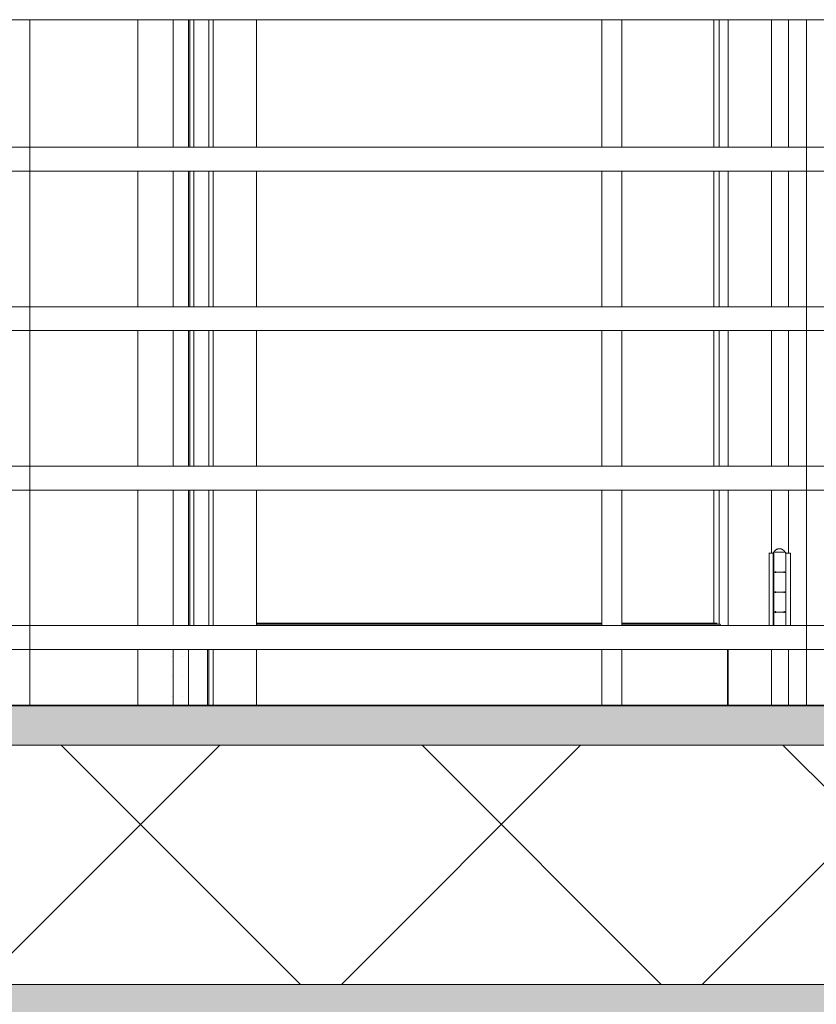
# Model space of a CAD drawing. Header units: inches. Extents: x 424 to 2043, y -237 to 445.
# Tile 696 of 965: x 851.549 to 852.548, y 228.322 to 229.557. Entities that reach past the tile are written whole.
import ezdxf

# ---------------------------------------------------------------- set-up
doc = ezdxf.new("R2010")
doc.units = ezdxf.units.IN
doc.header["$MEASUREMENT"] = 0
for name, color, linetype, lineweight in [('A-DOOR', 31, 'Continuous', 9), ('A-FLOR', 192, 'Continuous', 9), ('A-FLOR-HRAL', 11, 'Continuous', 9), ('A-FLOR-MCUT', 51, 'Continuous', 9), ('A-FLOR-PATT', 8, 'Continuous', 35), ('A-WALL', 113, 'Continuous', 9)]:
    doc.layers.add(name, color=color, linetype=linetype, lineweight=lineweight)

# ---------------------------------------------------------------- blocks, each defined once
blk = doc.blocks.new('Railing - 25mm-V29-Section 1')
at = {"layer": 'A-FLOR-HRAL'}
for p, q in [((-128.1902, 14.46), (-128.1902, 13.6)), ((-128.1782, 14.46), (-128.1902, 14.46)), ((-128.1652, 14.46), (-128.1782, 14.46)), ((-128.1652, 13.6), (-128.1652, 14.46))]:
    blk.add_line(p, q, dxfattribs=at)
blk = doc.blocks.new('Railing - 25mm-V52-Section 1')
at = {"layer": 'A-FLOR-HRAL'}
for p, q in [((-124.6078, 14.46), (-124.6078, 14.3)), ((-124.5959, 14.46), (-124.6078, 14.46)), ((-124.5828, 14.46), (-124.5959, 14.46)), ((-124.5828, 14.3), (-124.5828, 14.46)), ((-124.6078, 14.27), (-124.6078, 14.1)), ((-124.5828, 14.1), (-124.5828, 14.27)), ((-124.6078, 14.07), (-124.6078, 13.9)), ((-124.5828, 13.9), (-124.5828, 14.07)), ((-124.6078, 13.87), (-124.6078, 13.7)), ((-124.5828, 13.7), (-124.5828, 13.87)), ((-124.6078, 13.67), (-124.6078, 13.6)), ((-124.5828, 13.6), (-124.5828, 13.67))]:
    blk.add_line(p, q, dxfattribs=at)
blk = doc.blocks.new('Railing - Railing-202422-Section 1')
at = {"layer": 'A-FLOR-HRAL'}
for p, q in [((-128.1777, 14.46), (-119.6678, 14.46)), ((-125.3252, 14.46), (-124.3511, 14.46)), ((-119.6678, 14.3), (-128.1777, 14.3)), ((-124.3511, 14.3), (-125.3252, 14.3)), ((-128.1777, 14.27), (-119.6678, 14.27)), ((-125.3252, 14.27), (-124.3511, 14.27)), ((-119.6678, 14.1), (-128.1777, 14.1)), ((-124.3511, 14.1), (-125.3252, 14.1)), ((-128.1777, 14.07), (-119.6678, 14.07)), ((-125.3252, 14.07), (-124.3511, 14.07)), ((-119.6678, 13.9), (-128.1777, 13.9)), ((-124.3511, 13.9), (-125.3252, 13.9)), ((-128.1777, 13.87), (-119.6678, 13.87)), ((-125.3252, 13.87), (-124.3511, 13.87)), ((-119.6678, 13.7), (-128.1777, 13.7)), ((-124.3511, 13.7), (-125.3254, 13.7)), ((-128.1777, 13.67), (-119.6678, 13.67)), ((-125.3253, 13.67), (-124.3511, 13.67))]:
    blk.add_line(p, q, dxfattribs=at)
for name, p in [('Railing - 25mm-V29-Section 1', (2.84, 0)), ('Railing - 25mm-V52-Section 1', (0, 0)), ('Railing - 25mm-V29-Section 1', (3.8391, 0))]:
    blk.add_blockref(name, p)
blk = doc.blocks.new('5-panel_Bi-fold_external_door_10806 - Type 1-V71-Section 1')
at = {"layer": 'A-DOOR'}
for p, q in [((-125.1894, 14.46), (-125.1894, 14.3)), ((-125.1454, 14.46), (-125.1454, 14.3)), ((-125.1451, 14.46), (-125.1451, 14.3)), ((-125.1261, 14.3), (-125.1261, 14.46)), ((-125.1244, 14.46), (-125.1244, 14.3)), ((-125.1194, 14.3), (-125.1194, 14.46)), ((-125.1006, 14.3), (-125.1006, 14.46)), ((-125.095, 14.3), (-125.095, 14.46)), ((-125.0408, 14.3), (-125.0408, 14.46)), ((-124.4673, 14.46), (-124.4673, 14.3)), ((-124.4607, 14.46), (-124.4607, 14.3)), ((-124.4493, 14.46), (-124.4493, 14.3)), ((-124.3951, 14.46), (-124.3951, 14.3)), ((-124.3737, 14.46), (-124.3737, 14.3)), ((-125.1894, 14.27), (-125.1894, 14.1)), ((-125.1454, 14.27), (-125.1454, 14.1)), ((-125.1451, 14.27), (-125.1451, 14.1)), ((-125.1261, 14.1), (-125.1261, 14.27)), ((-125.1244, 14.27), (-125.1244, 14.1)), ((-125.1194, 14.1), (-125.1194, 14.27)), ((-125.1006, 14.1), (-125.1006, 14.27)), ((-125.095, 14.1), (-125.095, 14.27)), ((-125.0408, 14.1), (-125.0408, 14.27)), ((-124.4673, 14.27), (-124.4673, 14.1)), ((-124.4607, 14.27), (-124.4607, 14.1)), ((-124.4493, 14.27), (-124.4493, 14.1)), ((-124.3951, 14.27), (-124.3951, 14.1)), ((-124.3737, 14.27), (-124.3737, 14.1)), ((-125.1894, 14.07), (-125.1894, 13.9)), ((-125.1454, 14.07), (-125.1454, 13.9)), ((-125.1451, 14.07), (-125.1451, 13.9)), ((-125.1261, 13.9), (-125.1261, 14.07)), ((-125.1244, 14.07), (-125.1244, 13.9)), ((-125.1194, 13.9), (-125.1194, 14.07)), ((-125.1006, 13.9), (-125.1006, 14.07)), ((-125.095, 13.9), (-125.095, 14.07)), ((-125.0408, 13.9), (-125.0408, 14.07)), ((-124.4673, 14.07), (-124.4673, 13.9)), ((-124.4607, 14.07), (-124.4607, 13.9)), ((-124.4493, 14.07), (-124.4493, 13.9)), ((-124.3951, 14.07), (-124.3951, 13.9)), ((-124.3737, 14.07), (-124.3737, 13.9)), ((-125.1894, 13.87), (-125.1894, 13.7)), ((-125.1454, 13.87), (-125.1454, 13.7)), ((-125.1451, 13.87), (-125.1451, 13.7)), ((-125.1261, 13.7), (-125.1261, 13.87)), ((-125.1244, 13.87), (-125.1244, 13.7)), ((-125.1194, 13.7), (-125.1194, 13.87)), ((-125.1006, 13.7), (-125.1006, 13.87)), ((-125.095, 13.7), (-125.095, 13.87)), ((-125.0408, 13.7), (-125.0408, 13.87)), ((-124.4673, 13.87), (-124.4673, 13.7031)), ((-124.4607, 13.87), (-124.4607, 13.7018)), ((-124.4493, 13.87), (-124.4493, 13.7)), ((-124.3951, 13.87), (-124.3951, 13.791)), ((-124.3737, 13.87), (-124.3737, 13.791)), ((-124.3984, 13.791), (-124.3937, 13.791)), ((-124.3979, 13.7), (-124.3979, 13.791)), ((-124.3937, 13.791), (-124.392, 13.791)), ((-124.393, 13.791), (-124.393, 13.768)), ((-124.392, 13.7), (-124.392, 13.791)), ((-124.385, 13.792), (-124.391, 13.792)), ((-124.3789, 13.792), (-124.385, 13.792)), ((-124.3779, 13.791), (-124.3772, 13.791)), ((-124.377, 13.768), (-124.377, 13.791)), ((-124.377, 13.791), (-124.3752, 13.791)), ((-124.377, 13.791), (-124.377, 13.7)), ((-124.3752, 13.791), (-124.3709, 13.791)), ((-124.3709, 13.791), (-124.3709, 13.7)), ((-124.393, 13.766), (-124.393, 13.743)), ((-124.391, 13.767), (-124.385, 13.767)), ((-124.3849, 13.767), (-124.3899, 13.767)), ((-124.3898, 13.766), (-124.3898, 13.768)), ((-124.385, 13.767), (-124.3849, 13.767)), ((-124.3791, 13.768), (-124.3791, 13.766)), ((-124.377, 13.743), (-124.377, 13.766)), ((-124.393, 13.741), (-124.393, 13.718)), ((-124.391, 13.742), (-124.385, 13.742)), ((-124.3849, 13.742), (-124.3899, 13.742)), ((-124.3898, 13.741), (-124.3898, 13.743)), ((-124.385, 13.742), (-124.3849, 13.742)), ((-124.3791, 13.743), (-124.3791, 13.741)), ((-124.377, 13.718), (-124.377, 13.741)), ((-124.393, 13.716), (-124.393, 13.7)), ((-124.391, 13.717), (-124.385, 13.717)), ((-124.3849, 13.717), (-124.3899, 13.717)), ((-124.3898, 13.716), (-124.3898, 13.718)), ((-124.385, 13.717), (-124.3849, 13.717)), ((-124.3791, 13.718), (-124.3791, 13.716)), ((-124.377, 13.7), (-124.377, 13.716)), ((-124.6078, 13.7031), (-125.0408, 13.7031)), ((-124.6078, 13.7018), (-125.0408, 13.7018)), ((-124.4598, 13.7018), (-124.583, 13.7018)), ((-124.4631, 13.7031), (-124.5828, 13.7031)), ((-124.4598, 13.7018), (-124.4585, 13.7)), ((-125.1894, 13.67), (-125.1894, 13.6)), ((-125.1479, 13.661), (-125.1479, 13.661)), ((-125.1479, 13.661), (-125.1479, 13.661)), ((-125.1454, 13.67), (-125.1454, 13.6)), ((-125.1451, 13.67), (-125.1451, 13.6)), ((-125.1339, 13.661), (-125.1339, 13.661)), ((-125.1339, 13.661), (-125.1339, 13.661)), ((-125.1339, 13.661), (-125.1339, 13.661)), ((-125.1339, 13.661), (-125.1339, 13.661)), ((-125.1261, 13.6), (-125.1261, 13.67)), ((-125.1022, 13.6), (-125.1022, 13.67)), ((-125.1006, 13.6), (-125.1006, 13.67)), ((-125.095, 13.6), (-125.095, 13.67)), ((-125.0408, 13.6), (-125.0408, 13.67)), ((-124.45, 13.67), (-124.45, 13.6)), ((-124.4493, 13.67), (-124.4493, 13.6)), ((-124.3951, 13.67), (-124.3951, 13.6)), ((-124.3737, 13.67), (-124.3737, 13.6)), ((-125.1479, 13.636), (-125.1479, 13.636)), ((-125.1479, 13.636), (-125.1479, 13.636)), ((-125.1339, 13.636), (-125.1339, 13.636)), ((-125.1339, 13.636), (-125.1339, 13.636)), ((-125.1339, 13.636), (-125.1339, 13.636)), ((-125.1339, 13.636), (-125.1339, 13.636)), ((-125.1479, 13.611), (-125.1479, 13.611)), ((-125.1479, 13.611), (-125.1479, 13.611)), ((-125.1339, 13.611), (-125.1339, 13.611)), ((-125.1339, 13.611), (-125.1339, 13.611)), ((-125.1339, 13.611), (-125.1339, 13.611)), ((-125.1339, 13.611), (-125.1339, 13.611))]:
    blk.add_line(p, q, dxfattribs=at)
at = {"layer": 'A-DOOR', "flags": 128}
for points in [[(-124.392, 13.792), (-124.3918, 13.7922), (-124.3917, 13.7925), (-124.3915, 13.7928), (-124.3914, 13.793), (-124.3912, 13.7933), (-124.391, 13.7935), (-124.3908, 13.7938), (-124.3906, 13.794), (-124.3904, 13.7942), (-124.3902, 13.7944), (-124.3899, 13.7946), (-124.3897, 13.7948), (-124.3894, 13.795), (-124.3892, 13.7952), (-124.3889, 13.7954), (-124.3887, 13.7955), (-124.3884, 13.7957), (-124.3881, 13.7958), (-124.3878, 13.7959), (-124.3875, 13.796), (-124.3872, 13.7961), (-124.387, 13.7962), (-124.3867, 13.7963), (-124.3864, 13.7963), (-124.386, 13.7964), (-124.3857, 13.7964), (-124.3854, 13.7964), (-124.3851, 13.7965), (-124.385, 13.7965)], [(-124.385, 13.7965), (-124.3846, 13.7965), (-124.3843, 13.7964), (-124.384, 13.7964), (-124.3837, 13.7964), (-124.3834, 13.7963), (-124.3831, 13.7962), (-124.3828, 13.7962), (-124.3825, 13.7961), (-124.3822, 13.796), (-124.382, 13.7959), (-124.3817, 13.7957), (-124.3814, 13.7956), (-124.3811, 13.7954), (-124.3809, 13.7953), (-124.3806, 13.7951), (-124.3804, 13.7949), (-124.3801, 13.7947), (-124.3799, 13.7946), (-124.3797, 13.7943), (-124.3794, 13.7941), (-124.3792, 13.7939), (-124.379, 13.7937), (-124.3788, 13.7934), (-124.3787, 13.7932), (-124.3785, 13.7929), (-124.3783, 13.7927), (-124.3782, 13.7924), (-124.378, 13.7921), (-124.378, 13.792)], [(-124.393, 13.791), (-124.393, 13.791), (-124.393, 13.791), (-124.3929, 13.7911), (-124.3929, 13.7911), (-124.3929, 13.7912), (-124.3929, 13.7912), (-124.3929, 13.7912), (-124.3929, 13.7913), (-124.3929, 13.7913), (-124.3929, 13.7914), (-124.3929, 13.7914), (-124.3928, 13.7914), (-124.3928, 13.7915), (-124.3928, 13.7915), (-124.3928, 13.7915), (-124.3928, 13.7916), (-124.3927, 13.7916), (-124.3927, 13.7916), (-124.3927, 13.7916), (-124.3927, 13.7917), (-124.3926, 13.7917), (-124.3926, 13.7917), (-124.3926, 13.7918), (-124.3925, 13.7918), (-124.3925, 13.7918), (-124.3925, 13.7918), (-124.3924, 13.7918), (-124.3924, 13.7919), (-124.3924, 13.7919), (-124.3923, 13.7919), (-124.3923, 13.7919), (-124.3922, 13.7919), (-124.3922, 13.7919), (-124.3922, 13.7919), (-124.3921, 13.7919), (-124.3921, 13.792), (-124.392, 13.792), (-124.392, 13.792), (-124.392, 13.792), (-124.392, 13.792)], [(-124.385, 13.792), (-124.3853, 13.792), (-124.3856, 13.792), (-124.3859, 13.792), (-124.3861, 13.792), (-124.3864, 13.792), (-124.3867, 13.792), (-124.3869, 13.792), (-124.3872, 13.792), (-124.3875, 13.792), (-124.3877, 13.792), (-124.388, 13.792), (-124.3882, 13.792), (-124.3885, 13.792), (-124.3887, 13.792), (-124.389, 13.792), (-124.3892, 13.792), (-124.3894, 13.792), (-124.3896, 13.792), (-124.3898, 13.792), (-124.39, 13.792), (-124.3902, 13.792), (-124.3904, 13.792), (-124.3906, 13.792), (-124.3907, 13.792), (-124.3909, 13.792), (-124.391, 13.792), (-124.3912, 13.792), (-124.3913, 13.792), (-124.3914, 13.792), (-124.3915, 13.792), (-124.3916, 13.792), (-124.3917, 13.792), (-124.3918, 13.792), (-124.3918, 13.792), (-124.3919, 13.792), (-124.3919, 13.792), (-124.3919, 13.792), (-124.3919, 13.792), (-124.392, 13.792)], [(-124.392, 13.792), (-124.3919, 13.792), (-124.3919, 13.792), (-124.3919, 13.792), (-124.3919, 13.792), (-124.3918, 13.792), (-124.3918, 13.792), (-124.3917, 13.792), (-124.3916, 13.792), (-124.3915, 13.792), (-124.3914, 13.792), (-124.3913, 13.792), (-124.3912, 13.792), (-124.391, 13.792), (-124.3909, 13.792), (-124.3907, 13.792), (-124.3906, 13.792), (-124.3904, 13.792)], [(-124.378, 13.792), (-124.378, 13.792), (-124.378, 13.792), (-124.378, 13.792), (-124.378, 13.792), (-124.3781, 13.792), (-124.3782, 13.792), (-124.3782, 13.792), (-124.3783, 13.792), (-124.3784, 13.792), (-124.3785, 13.792), (-124.3786, 13.792), (-124.3787, 13.792), (-124.3789, 13.792), (-124.379, 13.792), (-124.3792, 13.792), (-124.3793, 13.792), (-124.3795, 13.792), (-124.3797, 13.792), (-124.3799, 13.792), (-124.3801, 13.792), (-124.3803, 13.792), (-124.3805, 13.792), (-124.3807, 13.792), (-124.3809, 13.792), (-124.3812, 13.792), (-124.3814, 13.792), (-124.3817, 13.792), (-124.3819, 13.792), (-124.3822, 13.792), (-124.3824, 13.792), (-124.3827, 13.792), (-124.3829, 13.792), (-124.3832, 13.792), (-124.3835, 13.792), (-124.3838, 13.792), (-124.384, 13.792), (-124.3843, 13.792), (-124.3846, 13.792), (-124.3849, 13.792), (-124.385, 13.792)], [(-124.3795, 13.792), (-124.3793, 13.792), (-124.3792, 13.792), (-124.379, 13.792), (-124.3789, 13.792), (-124.3788, 13.792), (-124.3786, 13.792), (-124.3785, 13.792), (-124.3784, 13.792), (-124.3783, 13.792), (-124.3782, 13.792), (-124.3782, 13.792), (-124.3781, 13.792), (-124.378, 13.792), (-124.378, 13.792), (-124.378, 13.792), (-124.378, 13.792), (-124.378, 13.792)], [(-124.378, 13.792), (-124.3779, 13.792), (-124.3779, 13.792), (-124.3778, 13.792), (-124.3778, 13.7919), (-124.3778, 13.7919), (-124.3777, 13.7919), (-124.3777, 13.7919), (-124.3776, 13.7919), (-124.3776, 13.7919), (-124.3776, 13.7919), (-124.3775, 13.7919), (-124.3775, 13.7918), (-124.3775, 13.7918), (-124.3774, 13.7918), (-124.3774, 13.7918), (-124.3774, 13.7918), (-124.3773, 13.7917), (-124.3773, 13.7917), (-124.3773, 13.7917), (-124.3772, 13.7917), (-124.3772, 13.7916), (-124.3772, 13.7916), (-124.3772, 13.7916), (-124.3771, 13.7915), (-124.3771, 13.7915), (-124.3771, 13.7915), (-124.3771, 13.7914), (-124.3771, 13.7914), (-124.377, 13.7914), (-124.377, 13.7913), (-124.377, 13.7913), (-124.377, 13.7912), (-124.377, 13.7912), (-124.377, 13.7912), (-124.377, 13.7911), (-124.377, 13.7911), (-124.377, 13.7911), (-124.377, 13.791), (-124.377, 13.791), (-124.377, 13.791)], [(-124.392, 13.767), (-124.392, 13.767), (-124.392, 13.767), (-124.3921, 13.767), (-124.3921, 13.767), (-124.3922, 13.767), (-124.3922, 13.767), (-124.3922, 13.767), (-124.3923, 13.767), (-124.3923, 13.767), (-124.3923, 13.767), (-124.3924, 13.7671), (-124.3924, 13.7671), (-124.3925, 13.7671), (-124.3925, 13.7671), (-124.3925, 13.7671), (-124.3926, 13.7672), (-124.3926, 13.7672), (-124.3926, 13.7672), (-124.3926, 13.7672), (-124.3927, 13.7673), (-124.3927, 13.7673), (-124.3927, 13.7673), (-124.3928, 13.7674), (-124.3928, 13.7674), (-124.3928, 13.7674), (-124.3928, 13.7675), (-124.3928, 13.7675), (-124.3929, 13.7675), (-124.3929, 13.7676), (-124.3929, 13.7676), (-124.3929, 13.7676), (-124.3929, 13.7677), (-124.3929, 13.7677), (-124.3929, 13.7678), (-124.3929, 13.7678), (-124.3929, 13.7678), (-124.393, 13.7679), (-124.393, 13.7679), (-124.393, 13.768), (-124.393, 13.768)], [(-124.393, 13.766), (-124.393, 13.766), (-124.393, 13.766), (-124.3929, 13.7661), (-124.3929, 13.7661), (-124.3929, 13.7662), (-124.3929, 13.7662), (-124.3929, 13.7662), (-124.3929, 13.7663), (-124.3929, 13.7663), (-124.3929, 13.7664), (-124.3929, 13.7664), (-124.3928, 13.7664), (-124.3928, 13.7665), (-124.3928, 13.7665), (-124.3928, 13.7665), (-124.3928, 13.7666), (-124.3927, 13.7666), (-124.3927, 13.7666), (-124.3927, 13.7666), (-124.3927, 13.7667), (-124.3926, 13.7667), (-124.3926, 13.7667), (-124.3926, 13.7668), (-124.3925, 13.7668), (-124.3925, 13.7668), (-124.3925, 13.7668), (-124.3924, 13.7668), (-124.3924, 13.7669), (-124.3924, 13.7669), (-124.3923, 13.7669), (-124.3923, 13.7669), (-124.3922, 13.7669), (-124.3922, 13.7669), (-124.3922, 13.7669), (-124.3921, 13.7669), (-124.3921, 13.767), (-124.392, 13.767), (-124.392, 13.767), (-124.392, 13.767), (-124.392, 13.767)], [(-124.3849, 13.767), (-124.3852, 13.767), (-124.3855, 13.767), (-124.3857, 13.767), (-124.386, 13.767), (-124.3863, 13.767), (-124.3866, 13.767), (-124.3868, 13.767), (-124.3871, 13.767), (-124.3874, 13.767), (-124.3876, 13.767), (-124.3879, 13.767), (-124.3881, 13.767), (-124.3884, 13.767), (-124.3886, 13.767), (-124.3889, 13.767), (-124.3891, 13.767), (-124.3893, 13.767), (-124.3895, 13.767), (-124.3897, 13.767), (-124.3899, 13.767), (-124.3901, 13.767), (-124.3903, 13.767), (-124.3905, 13.767), (-124.3907, 13.767), (-124.3908, 13.767), (-124.391, 13.767), (-124.3911, 13.767), (-124.3912, 13.767), (-124.3913, 13.767), (-124.3915, 13.767), (-124.3916, 13.767), (-124.3916, 13.767), (-124.3917, 13.767), (-124.3918, 13.767), (-124.3918, 13.767), (-124.3919, 13.767), (-124.3919, 13.767), (-124.3919, 13.767), (-124.392, 13.767)], [(-124.392, 13.767), (-124.3919, 13.767), (-124.3919, 13.767), (-124.3919, 13.767), (-124.3919, 13.767), (-124.3918, 13.767), (-124.3918, 13.767), (-124.3917, 13.767), (-124.3916, 13.767), (-124.3915, 13.767), (-124.3914, 13.767), (-124.3913, 13.767), (-124.3912, 13.767), (-124.391, 13.767), (-124.3909, 13.767), (-124.3907, 13.767), (-124.3906, 13.767), (-124.3904, 13.767), (-124.3902, 13.767), (-124.39, 13.767), (-124.3898, 13.767), (-124.3896, 13.767), (-124.3894, 13.767), (-124.3892, 13.767), (-124.389, 13.767), (-124.3887, 13.767), (-124.3885, 13.767), (-124.3883, 13.767), (-124.388, 13.767), (-124.3877, 13.767), (-124.3875, 13.767), (-124.3872, 13.767), (-124.387, 13.767), (-124.3867, 13.767), (-124.3864, 13.767), (-124.3861, 13.767), (-124.3859, 13.767), (-124.3856, 13.767), (-124.3853, 13.767), (-124.385, 13.767), (-124.385, 13.767)], [(-124.385, 13.767), (-124.3853, 13.767), (-124.3856, 13.767), (-124.3859, 13.767), (-124.3861, 13.767), (-124.3864, 13.767), (-124.3867, 13.767), (-124.3869, 13.767), (-124.3872, 13.767), (-124.3875, 13.767), (-124.3877, 13.767), (-124.388, 13.767), (-124.3882, 13.767), (-124.3885, 13.767), (-124.3887, 13.767), (-124.389, 13.767), (-124.3892, 13.767), (-124.3894, 13.767), (-124.3896, 13.767), (-124.3898, 13.767), (-124.39, 13.767), (-124.3902, 13.767), (-124.3904, 13.767), (-124.3906, 13.767), (-124.3907, 13.767), (-124.3909, 13.767), (-124.391, 13.767), (-124.3912, 13.767), (-124.3913, 13.767), (-124.3914, 13.767), (-124.3915, 13.767), (-124.3916, 13.767), (-124.3917, 13.767), (-124.3918, 13.767), (-124.3918, 13.767), (-124.3919, 13.767), (-124.3919, 13.767), (-124.3919, 13.767), (-124.3919, 13.767), (-124.392, 13.767)], [(-124.392, 13.767), (-124.3919, 13.767), (-124.3919, 13.767), (-124.3919, 13.767), (-124.3919, 13.767), (-124.3918, 13.767), (-124.3918, 13.767), (-124.3917, 13.767), (-124.3916, 13.767), (-124.3915, 13.767), (-124.3914, 13.767), (-124.3913, 13.767), (-124.3912, 13.767), (-124.391, 13.767), (-124.3909, 13.767), (-124.3907, 13.767), (-124.3906, 13.767), (-124.3904, 13.767), (-124.3902, 13.767), (-124.39, 13.767), (-124.3898, 13.767), (-124.3896, 13.767), (-124.3894, 13.767), (-124.3892, 13.767), (-124.389, 13.767), (-124.3887, 13.767), (-124.3885, 13.767), (-124.3883, 13.767), (-124.388, 13.767), (-124.3877, 13.767), (-124.3875, 13.767), (-124.3872, 13.767), (-124.387, 13.767), (-124.3867, 13.767), (-124.3864, 13.767), (-124.3861, 13.767), (-124.3859, 13.767), (-124.3856, 13.767), (-124.3853, 13.767), (-124.385, 13.767), (-124.3849, 13.767)], [(-124.385, 13.767), (-124.3847, 13.767), (-124.3845, 13.767), (-124.3842, 13.767), (-124.3839, 13.767), (-124.3836, 13.767), (-124.3834, 13.767), (-124.3831, 13.767), (-124.3828, 13.767), (-124.3825, 13.767), (-124.3823, 13.767), (-124.382, 13.767), (-124.3818, 13.767), (-124.3815, 13.767), (-124.3813, 13.767), (-124.3811, 13.767), (-124.3808, 13.767), (-124.3806, 13.767), (-124.3804, 13.767), (-124.3802, 13.767), (-124.38, 13.767), (-124.3798, 13.767), (-124.3796, 13.767), (-124.3794, 13.767), (-124.3793, 13.767), (-124.3791, 13.767), (-124.3789, 13.767), (-124.3788, 13.767), (-124.3787, 13.767), (-124.3786, 13.767), (-124.3785, 13.767), (-124.3784, 13.767), (-124.3783, 13.767), (-124.3782, 13.767), (-124.3781, 13.767), (-124.3781, 13.767), (-124.378, 13.767), (-124.378, 13.767), (-124.378, 13.767), (-124.378, 13.767)], [(-124.378, 13.767), (-124.378, 13.767), (-124.378, 13.767), (-124.378, 13.767), (-124.378, 13.767), (-124.3781, 13.767), (-124.3782, 13.767), (-124.3782, 13.767), (-124.3783, 13.767), (-124.3784, 13.767), (-124.3785, 13.767), (-124.3786, 13.767), (-124.3787, 13.767), (-124.3789, 13.767), (-124.379, 13.767), (-124.3792, 13.767), (-124.3793, 13.767), (-124.3795, 13.767), (-124.3797, 13.767), (-124.3799, 13.767), (-124.3801, 13.767), (-124.3803, 13.767), (-124.3805, 13.767), (-124.3807, 13.767), (-124.3809, 13.767), (-124.3812, 13.767), (-124.3814, 13.767), (-124.3817, 13.767), (-124.3819, 13.767), (-124.3822, 13.767), (-124.3824, 13.767), (-124.3827, 13.767), (-124.3829, 13.767), (-124.3832, 13.767), (-124.3835, 13.767), (-124.3838, 13.767), (-124.384, 13.767), (-124.3843, 13.767), (-124.3846, 13.767), (-124.3849, 13.767), (-124.385, 13.767)], [(-124.378, 13.767), (-124.378, 13.767), (-124.378, 13.767), (-124.378, 13.767), (-124.378, 13.767), (-124.3781, 13.767), (-124.3782, 13.767), (-124.3782, 13.767), (-124.3783, 13.767), (-124.3784, 13.767), (-124.3785, 13.767), (-124.3786, 13.767), (-124.3787, 13.767), (-124.3789, 13.767), (-124.379, 13.767), (-124.3792, 13.767), (-124.3793, 13.767), (-124.3795, 13.767), (-124.3797, 13.767), (-124.3799, 13.767), (-124.3801, 13.767), (-124.3803, 13.767), (-124.3805, 13.767), (-124.3807, 13.767), (-124.3809, 13.767), (-124.3812, 13.767), (-124.3814, 13.767), (-124.3817, 13.767), (-124.3819, 13.767), (-124.3822, 13.767), (-124.3824, 13.767), (-124.3827, 13.767), (-124.3829, 13.767), (-124.3832, 13.767), (-124.3835, 13.767), (-124.3838, 13.767), (-124.384, 13.767), (-124.3843, 13.767), (-124.3846, 13.767), (-124.3849, 13.767), (-124.3849, 13.767)], [(-124.3849, 13.767), (-124.3846, 13.767), (-124.3843, 13.767), (-124.3841, 13.767), (-124.3838, 13.767), (-124.3835, 13.767), (-124.3832, 13.767), (-124.383, 13.767), (-124.3827, 13.767), (-124.3824, 13.767), (-124.3822, 13.767), (-124.3819, 13.767), (-124.3817, 13.767), (-124.3814, 13.767), (-124.3812, 13.767), (-124.381, 13.767), (-124.3807, 13.767), (-124.3805, 13.767), (-124.3803, 13.767), (-124.3801, 13.767), (-124.3799, 13.767), (-124.3797, 13.767), (-124.3795, 13.767), (-124.3793, 13.767), (-124.3792, 13.767), (-124.379, 13.767), (-124.3789, 13.767), (-124.3788, 13.767), (-124.3786, 13.767), (-124.3785, 13.767), (-124.3784, 13.767), (-124.3783, 13.767), (-124.3782, 13.767), (-124.3782, 13.767), (-124.3781, 13.767), (-124.378, 13.767), (-124.378, 13.767), (-124.378, 13.767), (-124.378, 13.767), (-124.378, 13.767)], [(-124.377, 13.768), (-124.377, 13.7679), (-124.377, 13.7679), (-124.377, 13.7678), (-124.377, 13.7678), (-124.377, 13.7678), (-124.377, 13.7677), (-124.377, 13.7677), (-124.377, 13.7676), (-124.377, 13.7676), (-124.377, 13.7676), (-124.377, 13.7675), (-124.3771, 13.7675), (-124.3771, 13.7675), (-124.3771, 13.7674), (-124.3771, 13.7674), (-124.3772, 13.7674), (-124.3772, 13.7673), (-124.3772, 13.7673), (-124.3772, 13.7673), (-124.3773, 13.7672), (-124.3773, 13.7672), (-124.3773, 13.7672), (-124.3773, 13.7672), (-124.3774, 13.7671), (-124.3774, 13.7671), (-124.3774, 13.7671), (-124.3775, 13.7671), (-124.3775, 13.7671), (-124.3776, 13.767), (-124.3776, 13.767), (-124.3776, 13.767), (-124.3777, 13.767), (-124.3777, 13.767), (-124.3777, 13.767), (-124.3778, 13.767), (-124.3778, 13.767), (-124.3779, 13.767), (-124.3779, 13.767), (-124.3779, 13.767), (-124.378, 13.767)], [(-124.378, 13.767), (-124.3779, 13.767), (-124.3779, 13.767), (-124.3778, 13.767), (-124.3778, 13.7669), (-124.3778, 13.7669), (-124.3777, 13.7669), (-124.3777, 13.7669), (-124.3776, 13.7669), (-124.3776, 13.7669), (-124.3776, 13.7669), (-124.3775, 13.7669), (-124.3775, 13.7668), (-124.3775, 13.7668), (-124.3774, 13.7668), (-124.3774, 13.7668), (-124.3774, 13.7668), (-124.3773, 13.7667), (-124.3773, 13.7667), (-124.3773, 13.7667), (-124.3772, 13.7667), (-124.3772, 13.7666), (-124.3772, 13.7666), (-124.3772, 13.7666), (-124.3771, 13.7665), (-124.3771, 13.7665), (-124.3771, 13.7665), (-124.3771, 13.7664), (-124.3771, 13.7664), (-124.377, 13.7664), (-124.377, 13.7663), (-124.377, 13.7663), (-124.377, 13.7662), (-124.377, 13.7662), (-124.377, 13.7662), (-124.377, 13.7661), (-124.377, 13.7661), (-124.377, 13.7661), (-124.377, 13.766), (-124.377, 13.766), (-124.377, 13.766)], [(-124.392, 13.742), (-124.392, 13.742), (-124.392, 13.742), (-124.3921, 13.742), (-124.3921, 13.742), (-124.3922, 13.742), (-124.3922, 13.742), (-124.3922, 13.742), (-124.3923, 13.742), (-124.3923, 13.742), (-124.3923, 13.742), (-124.3924, 13.7421), (-124.3924, 13.7421), (-124.3925, 13.7421), (-124.3925, 13.7421), (-124.3925, 13.7421), (-124.3926, 13.7422), (-124.3926, 13.7422), (-124.3926, 13.7422), (-124.3926, 13.7422), (-124.3927, 13.7423), (-124.3927, 13.7423), (-124.3927, 13.7423), (-124.3928, 13.7424), (-124.3928, 13.7424), (-124.3928, 13.7424), (-124.3928, 13.7425), (-124.3928, 13.7425), (-124.3929, 13.7425), (-124.3929, 13.7426), (-124.3929, 13.7426), (-124.3929, 13.7426), (-124.3929, 13.7427), (-124.3929, 13.7427), (-124.3929, 13.7428), (-124.3929, 13.7428), (-124.3929, 13.7428), (-124.393, 13.7429), (-124.393, 13.7429), (-124.393, 13.743), (-124.393, 13.743)], [(-124.393, 13.741), (-124.393, 13.741), (-124.393, 13.741), (-124.3929, 13.7411), (-124.3929, 13.7411), (-124.3929, 13.7412), (-124.3929, 13.7412), (-124.3929, 13.7412), (-124.3929, 13.7413), (-124.3929, 13.7413), (-124.3929, 13.7414), (-124.3929, 13.7414), (-124.3928, 13.7414), (-124.3928, 13.7415), (-124.3928, 13.7415), (-124.3928, 13.7415), (-124.3928, 13.7416), (-124.3927, 13.7416), (-124.3927, 13.7416), (-124.3927, 13.7416), (-124.3927, 13.7417), (-124.3926, 13.7417), (-124.3926, 13.7417), (-124.3926, 13.7418), (-124.3925, 13.7418), (-124.3925, 13.7418), (-124.3925, 13.7418), (-124.3924, 13.7418), (-124.3924, 13.7419), (-124.3924, 13.7419), (-124.3923, 13.7419), (-124.3923, 13.7419), (-124.3922, 13.7419), (-124.3922, 13.7419), (-124.3922, 13.7419), (-124.3921, 13.7419), (-124.3921, 13.742), (-124.392, 13.742), (-124.392, 13.742), (-124.392, 13.742), (-124.392, 13.742)], [(-124.3849, 13.742), (-124.3852, 13.742), (-124.3855, 13.742), (-124.3857, 13.742), (-124.386, 13.742), (-124.3863, 13.742), (-124.3866, 13.742), (-124.3868, 13.742), (-124.3871, 13.742), (-124.3874, 13.742), (-124.3876, 13.742), (-124.3879, 13.742), (-124.3881, 13.742), (-124.3884, 13.742), (-124.3886, 13.742), (-124.3889, 13.742), (-124.3891, 13.742), (-124.3893, 13.742), (-124.3895, 13.742), (-124.3897, 13.742), (-124.3899, 13.742), (-124.3901, 13.742), (-124.3903, 13.742), (-124.3905, 13.742), (-124.3907, 13.742), (-124.3908, 13.742), (-124.391, 13.742), (-124.3911, 13.742), (-124.3912, 13.742), (-124.3913, 13.742), (-124.3915, 13.742), (-124.3916, 13.742), (-124.3916, 13.742), (-124.3917, 13.742), (-124.3918, 13.742), (-124.3918, 13.742), (-124.3919, 13.742), (-124.3919, 13.742), (-124.3919, 13.742), (-124.392, 13.742)], [(-124.392, 13.742), (-124.3919, 13.742), (-124.3919, 13.742), (-124.3919, 13.742), (-124.3919, 13.742), (-124.3918, 13.742), (-124.3918, 13.742), (-124.3917, 13.742), (-124.3916, 13.742), (-124.3915, 13.742), (-124.3914, 13.742), (-124.3913, 13.742), (-124.3912, 13.742), (-124.391, 13.742), (-124.3909, 13.742), (-124.3907, 13.742), (-124.3906, 13.742), (-124.3904, 13.742), (-124.3902, 13.742), (-124.39, 13.742), (-124.3898, 13.742), (-124.3896, 13.742), (-124.3894, 13.742), (-124.3892, 13.742), (-124.389, 13.742), (-124.3887, 13.742), (-124.3885, 13.742), (-124.3883, 13.742), (-124.388, 13.742), (-124.3877, 13.742), (-124.3875, 13.742), (-124.3872, 13.742), (-124.387, 13.742), (-124.3867, 13.742), (-124.3864, 13.742), (-124.3861, 13.742), (-124.3859, 13.742), (-124.3856, 13.742), (-124.3853, 13.742), (-124.385, 13.742), (-124.385, 13.742)], [(-124.385, 13.742), (-124.3853, 13.742), (-124.3856, 13.742), (-124.3859, 13.742), (-124.3861, 13.742), (-124.3864, 13.742), (-124.3867, 13.742), (-124.3869, 13.742), (-124.3872, 13.742), (-124.3875, 13.742), (-124.3877, 13.742), (-124.388, 13.742), (-124.3882, 13.742), (-124.3885, 13.742), (-124.3887, 13.742), (-124.389, 13.742), (-124.3892, 13.742), (-124.3894, 13.742), (-124.3896, 13.742), (-124.3898, 13.742), (-124.39, 13.742), (-124.3902, 13.742), (-124.3904, 13.742), (-124.3906, 13.742), (-124.3907, 13.742), (-124.3909, 13.742), (-124.391, 13.742), (-124.3912, 13.742), (-124.3913, 13.742), (-124.3914, 13.742), (-124.3915, 13.742), (-124.3916, 13.742), (-124.3917, 13.742), (-124.3918, 13.742), (-124.3918, 13.742), (-124.3919, 13.742), (-124.3919, 13.742), (-124.3919, 13.742), (-124.3919, 13.742), (-124.392, 13.742)], [(-124.392, 13.742), (-124.3919, 13.742), (-124.3919, 13.742), (-124.3919, 13.742), (-124.3919, 13.742), (-124.3918, 13.742), (-124.3918, 13.742), (-124.3917, 13.742), (-124.3916, 13.742), (-124.3915, 13.742), (-124.3914, 13.742), (-124.3913, 13.742), (-124.3912, 13.742), (-124.391, 13.742), (-124.3909, 13.742), (-124.3907, 13.742), (-124.3906, 13.742), (-124.3904, 13.742), (-124.3902, 13.742), (-124.39, 13.742), (-124.3898, 13.742), (-124.3896, 13.742), (-124.3894, 13.742), (-124.3892, 13.742), (-124.389, 13.742), (-124.3887, 13.742), (-124.3885, 13.742), (-124.3883, 13.742), (-124.388, 13.742), (-124.3877, 13.742), (-124.3875, 13.742), (-124.3872, 13.742), (-124.387, 13.742), (-124.3867, 13.742), (-124.3864, 13.742), (-124.3861, 13.742), (-124.3859, 13.742), (-124.3856, 13.742), (-124.3853, 13.742), (-124.385, 13.742), (-124.3849, 13.742)], [(-124.385, 13.742), (-124.3847, 13.742), (-124.3845, 13.742), (-124.3842, 13.742), (-124.3839, 13.742), (-124.3836, 13.742), (-124.3834, 13.742), (-124.3831, 13.742), (-124.3828, 13.742), (-124.3825, 13.742), (-124.3823, 13.742), (-124.382, 13.742), (-124.3818, 13.742), (-124.3815, 13.742), (-124.3813, 13.742), (-124.3811, 13.742), (-124.3808, 13.742), (-124.3806, 13.742), (-124.3804, 13.742), (-124.3802, 13.742), (-124.38, 13.742), (-124.3798, 13.742), (-124.3796, 13.742), (-124.3794, 13.742), (-124.3793, 13.742), (-124.3791, 13.742), (-124.3789, 13.742), (-124.3788, 13.742), (-124.3787, 13.742), (-124.3786, 13.742), (-124.3785, 13.742), (-124.3784, 13.742), (-124.3783, 13.742), (-124.3782, 13.742), (-124.3781, 13.742), (-124.3781, 13.742), (-124.378, 13.742), (-124.378, 13.742), (-124.378, 13.742), (-124.378, 13.742)], [(-124.378, 13.742), (-124.378, 13.742), (-124.378, 13.742), (-124.378, 13.742), (-124.378, 13.742), (-124.3781, 13.742), (-124.3782, 13.742), (-124.3782, 13.742), (-124.3783, 13.742), (-124.3784, 13.742), (-124.3785, 13.742), (-124.3786, 13.742), (-124.3787, 13.742), (-124.3789, 13.742), (-124.379, 13.742), (-124.3792, 13.742), (-124.3793, 13.742), (-124.3795, 13.742), (-124.3797, 13.742), (-124.3799, 13.742), (-124.3801, 13.742), (-124.3803, 13.742), (-124.3805, 13.742), (-124.3807, 13.742), (-124.3809, 13.742), (-124.3812, 13.742), (-124.3814, 13.742), (-124.3817, 13.742), (-124.3819, 13.742), (-124.3822, 13.742), (-124.3824, 13.742), (-124.3827, 13.742), (-124.3829, 13.742), (-124.3832, 13.742), (-124.3835, 13.742), (-124.3838, 13.742), (-124.384, 13.742), (-124.3843, 13.742), (-124.3846, 13.742), (-124.3849, 13.742), (-124.385, 13.742)], [(-124.378, 13.742), (-124.378, 13.742), (-124.378, 13.742), (-124.378, 13.742), (-124.378, 13.742), (-124.3781, 13.742), (-124.3782, 13.742), (-124.3782, 13.742), (-124.3783, 13.742), (-124.3784, 13.742), (-124.3785, 13.742), (-124.3786, 13.742), (-124.3787, 13.742), (-124.3789, 13.742), (-124.379, 13.742), (-124.3792, 13.742), (-124.3793, 13.742), (-124.3795, 13.742), (-124.3797, 13.742), (-124.3799, 13.742), (-124.3801, 13.742), (-124.3803, 13.742), (-124.3805, 13.742), (-124.3807, 13.742), (-124.3809, 13.742), (-124.3812, 13.742), (-124.3814, 13.742), (-124.3817, 13.742), (-124.3819, 13.742), (-124.3822, 13.742), (-124.3824, 13.742), (-124.3827, 13.742), (-124.3829, 13.742), (-124.3832, 13.742), (-124.3835, 13.742), (-124.3838, 13.742), (-124.384, 13.742), (-124.3843, 13.742), (-124.3846, 13.742), (-124.3849, 13.742), (-124.3849, 13.742)], [(-124.3849, 13.742), (-124.3846, 13.742), (-124.3843, 13.742), (-124.3841, 13.742), (-124.3838, 13.742), (-124.3835, 13.742), (-124.3832, 13.742), (-124.383, 13.742), (-124.3827, 13.742), (-124.3824, 13.742), (-124.3822, 13.742), (-124.3819, 13.742), (-124.3817, 13.742), (-124.3814, 13.742), (-124.3812, 13.742), (-124.381, 13.742), (-124.3807, 13.742), (-124.3805, 13.742), (-124.3803, 13.742), (-124.3801, 13.742), (-124.3799, 13.742), (-124.3797, 13.742), (-124.3795, 13.742), (-124.3793, 13.742), (-124.3792, 13.742), (-124.379, 13.742), (-124.3789, 13.742), (-124.3788, 13.742), (-124.3786, 13.742), (-124.3785, 13.742), (-124.3784, 13.742), (-124.3783, 13.742), (-124.3782, 13.742), (-124.3782, 13.742), (-124.3781, 13.742), (-124.378, 13.742), (-124.378, 13.742), (-124.378, 13.742), (-124.378, 13.742), (-124.378, 13.742)], [(-124.377, 13.743), (-124.377, 13.7429), (-124.377, 13.7429), (-124.377, 13.7428), (-124.377, 13.7428), (-124.377, 13.7428), (-124.377, 13.7427), (-124.377, 13.7427), (-124.377, 13.7426), (-124.377, 13.7426), (-124.377, 13.7426), (-124.377, 13.7425), (-124.3771, 13.7425), (-124.3771, 13.7425), (-124.3771, 13.7424), (-124.3771, 13.7424), (-124.3772, 13.7424), (-124.3772, 13.7423), (-124.3772, 13.7423), (-124.3772, 13.7423), (-124.3773, 13.7422), (-124.3773, 13.7422), (-124.3773, 13.7422), (-124.3773, 13.7422), (-124.3774, 13.7421), (-124.3774, 13.7421), (-124.3774, 13.7421), (-124.3775, 13.7421), (-124.3775, 13.7421), (-124.3776, 13.742), (-124.3776, 13.742), (-124.3776, 13.742), (-124.3777, 13.742), (-124.3777, 13.742), (-124.3777, 13.742), (-124.3778, 13.742), (-124.3778, 13.742), (-124.3779, 13.742), (-124.3779, 13.742), (-124.3779, 13.742), (-124.378, 13.742)], [(-124.378, 13.742), (-124.3779, 13.742), (-124.3779, 13.742), (-124.3778, 13.742), (-124.3778, 13.7419), (-124.3778, 13.7419), (-124.3777, 13.7419), (-124.3777, 13.7419), (-124.3776, 13.7419), (-124.3776, 13.7419), (-124.3776, 13.7419), (-124.3775, 13.7419), (-124.3775, 13.7418), (-124.3775, 13.7418), (-124.3774, 13.7418), (-124.3774, 13.7418), (-124.3774, 13.7418), (-124.3773, 13.7417), (-124.3773, 13.7417), (-124.3773, 13.7417), (-124.3772, 13.7417), (-124.3772, 13.7416), (-124.3772, 13.7416), (-124.3772, 13.7416), (-124.3771, 13.7415), (-124.3771, 13.7415), (-124.3771, 13.7415), (-124.3771, 13.7414), (-124.3771, 13.7414), (-124.377, 13.7414), (-124.377, 13.7413), (-124.377, 13.7413), (-124.377, 13.7412), (-124.377, 13.7412), (-124.377, 13.7412), (-124.377, 13.7411), (-124.377, 13.7411), (-124.377, 13.7411), (-124.377, 13.741), (-124.377, 13.741), (-124.377, 13.741)], [(-124.392, 13.717), (-124.392, 13.717), (-124.392, 13.717), (-124.3921, 13.717), (-124.3921, 13.717), (-124.3922, 13.717), (-124.3922, 13.717), (-124.3922, 13.717), (-124.3923, 13.717), (-124.3923, 13.717), (-124.3923, 13.717), (-124.3924, 13.7171), (-124.3924, 13.7171), (-124.3925, 13.7171), (-124.3925, 13.7171), (-124.3925, 13.7171), (-124.3926, 13.7172), (-124.3926, 13.7172), (-124.3926, 13.7172), (-124.3926, 13.7172), (-124.3927, 13.7173), (-124.3927, 13.7173), (-124.3927, 13.7173), (-124.3928, 13.7174), (-124.3928, 13.7174), (-124.3928, 13.7174), (-124.3928, 13.7175), (-124.3928, 13.7175), (-124.3929, 13.7175), (-124.3929, 13.7176), (-124.3929, 13.7176), (-124.3929, 13.7176), (-124.3929, 13.7177), (-124.3929, 13.7177), (-124.3929, 13.7178), (-124.3929, 13.7178), (-124.3929, 13.7178), (-124.393, 13.7179), (-124.393, 13.7179), (-124.393, 13.718), (-124.393, 13.718)], [(-124.393, 13.716), (-124.393, 13.716), (-124.393, 13.716), (-124.3929, 13.7161), (-124.3929, 13.7161), (-124.3929, 13.7162), (-124.3929, 13.7162), (-124.3929, 13.7162), (-124.3929, 13.7163), (-124.3929, 13.7163), (-124.3929, 13.7164), (-124.3929, 13.7164), (-124.3928, 13.7164), (-124.3928, 13.7165), (-124.3928, 13.7165), (-124.3928, 13.7165), (-124.3928, 13.7166), (-124.3927, 13.7166), (-124.3927, 13.7166), (-124.3927, 13.7166), (-124.3927, 13.7167), (-124.3926, 13.7167), (-124.3926, 13.7167), (-124.3926, 13.7168), (-124.3925, 13.7168), (-124.3925, 13.7168), (-124.3925, 13.7168), (-124.3924, 13.7168), (-124.3924, 13.7169), (-124.3924, 13.7169), (-124.3923, 13.7169), (-124.3923, 13.7169), (-124.3922, 13.7169), (-124.3922, 13.7169), (-124.3922, 13.7169), (-124.3921, 13.7169), (-124.3921, 13.717), (-124.392, 13.717), (-124.392, 13.717), (-124.392, 13.717), (-124.392, 13.717)], [(-124.3849, 13.717), (-124.3852, 13.717), (-124.3855, 13.717), (-124.3857, 13.717), (-124.386, 13.717), (-124.3863, 13.717), (-124.3866, 13.717), (-124.3868, 13.717), (-124.3871, 13.717), (-124.3874, 13.717), (-124.3876, 13.717), (-124.3879, 13.717), (-124.3881, 13.717), (-124.3884, 13.717), (-124.3886, 13.717), (-124.3889, 13.717), (-124.3891, 13.717), (-124.3893, 13.717), (-124.3895, 13.717), (-124.3897, 13.717), (-124.3899, 13.717), (-124.3901, 13.717), (-124.3903, 13.717), (-124.3905, 13.717), (-124.3907, 13.717), (-124.3908, 13.717), (-124.391, 13.717), (-124.3911, 13.717), (-124.3912, 13.717), (-124.3913, 13.717), (-124.3915, 13.717), (-124.3916, 13.717), (-124.3916, 13.717), (-124.3917, 13.717), (-124.3918, 13.717), (-124.3918, 13.717), (-124.3919, 13.717), (-124.3919, 13.717), (-124.3919, 13.717), (-124.392, 13.717)], [(-124.392, 13.717), (-124.3919, 13.717), (-124.3919, 13.717), (-124.3919, 13.717), (-124.3919, 13.717), (-124.3918, 13.717), (-124.3918, 13.717), (-124.3917, 13.717), (-124.3916, 13.717), (-124.3915, 13.717), (-124.3914, 13.717), (-124.3913, 13.717), (-124.3912, 13.717), (-124.391, 13.717), (-124.3909, 13.717), (-124.3907, 13.717), (-124.3906, 13.717), (-124.3904, 13.717), (-124.3902, 13.717), (-124.39, 13.717), (-124.3898, 13.717), (-124.3896, 13.717), (-124.3894, 13.717), (-124.3892, 13.717), (-124.389, 13.717), (-124.3887, 13.717), (-124.3885, 13.717), (-124.3883, 13.717), (-124.388, 13.717), (-124.3877, 13.717), (-124.3875, 13.717), (-124.3872, 13.717), (-124.387, 13.717), (-124.3867, 13.717), (-124.3864, 13.717), (-124.3861, 13.717), (-124.3859, 13.717), (-124.3856, 13.717), (-124.3853, 13.717), (-124.385, 13.717), (-124.385, 13.717)], [(-124.385, 13.717), (-124.3853, 13.717), (-124.3856, 13.717), (-124.3859, 13.717), (-124.3861, 13.717), (-124.3864, 13.717), (-124.3867, 13.717), (-124.3869, 13.717), (-124.3872, 13.717), (-124.3875, 13.717), (-124.3877, 13.717), (-124.388, 13.717), (-124.3882, 13.717), (-124.3885, 13.717), (-124.3887, 13.717), (-124.389, 13.717), (-124.3892, 13.717), (-124.3894, 13.717), (-124.3896, 13.717), (-124.3898, 13.717), (-124.39, 13.717), (-124.3902, 13.717), (-124.3904, 13.717), (-124.3906, 13.717), (-124.3907, 13.717), (-124.3909, 13.717), (-124.391, 13.717), (-124.3912, 13.717), (-124.3913, 13.717), (-124.3914, 13.717), (-124.3915, 13.717), (-124.3916, 13.717), (-124.3917, 13.717), (-124.3918, 13.717), (-124.3918, 13.717), (-124.3919, 13.717), (-124.3919, 13.717), (-124.3919, 13.717), (-124.3919, 13.717), (-124.392, 13.717)], [(-124.392, 13.717), (-124.3919, 13.717), (-124.3919, 13.717), (-124.3919, 13.717), (-124.3919, 13.717), (-124.3918, 13.717), (-124.3918, 13.717), (-124.3917, 13.717), (-124.3916, 13.717), (-124.3915, 13.717), (-124.3914, 13.717), (-124.3913, 13.717), (-124.3912, 13.717), (-124.391, 13.717), (-124.3909, 13.717), (-124.3907, 13.717), (-124.3906, 13.717), (-124.3904, 13.717), (-124.3902, 13.717), (-124.39, 13.717), (-124.3898, 13.717), (-124.3896, 13.717), (-124.3894, 13.717), (-124.3892, 13.717), (-124.389, 13.717), (-124.3887, 13.717), (-124.3885, 13.717), (-124.3883, 13.717), (-124.388, 13.717), (-124.3877, 13.717), (-124.3875, 13.717), (-124.3872, 13.717), (-124.387, 13.717), (-124.3867, 13.717), (-124.3864, 13.717), (-124.3861, 13.717), (-124.3859, 13.717), (-124.3856, 13.717), (-124.3853, 13.717), (-124.385, 13.717), (-124.3849, 13.717)], [(-124.385, 13.717), (-124.3847, 13.717), (-124.3845, 13.717), (-124.3842, 13.717), (-124.3839, 13.717), (-124.3836, 13.717), (-124.3834, 13.717), (-124.3831, 13.717), (-124.3828, 13.717), (-124.3825, 13.717), (-124.3823, 13.717), (-124.382, 13.717), (-124.3818, 13.717), (-124.3815, 13.717), (-124.3813, 13.717), (-124.3811, 13.717), (-124.3808, 13.717), (-124.3806, 13.717), (-124.3804, 13.717), (-124.3802, 13.717), (-124.38, 13.717), (-124.3798, 13.717), (-124.3796, 13.717), (-124.3794, 13.717), (-124.3793, 13.717), (-124.3791, 13.717), (-124.3789, 13.717), (-124.3788, 13.717), (-124.3787, 13.717), (-124.3786, 13.717), (-124.3785, 13.717), (-124.3784, 13.717), (-124.3783, 13.717), (-124.3782, 13.717), (-124.3781, 13.717), (-124.3781, 13.717), (-124.378, 13.717), (-124.378, 13.717), (-124.378, 13.717), (-124.378, 13.717)], [(-124.378, 13.717), (-124.378, 13.717), (-124.378, 13.717), (-124.378, 13.717), (-124.378, 13.717), (-124.3781, 13.717), (-124.3782, 13.717), (-124.3782, 13.717), (-124.3783, 13.717), (-124.3784, 13.717), (-124.3785, 13.717), (-124.3786, 13.717), (-124.3787, 13.717), (-124.3789, 13.717), (-124.379, 13.717), (-124.3792, 13.717), (-124.3793, 13.717), (-124.3795, 13.717), (-124.3797, 13.717), (-124.3799, 13.717), (-124.3801, 13.717), (-124.3803, 13.717), (-124.3805, 13.717), (-124.3807, 13.717), (-124.3809, 13.717), (-124.3812, 13.717), (-124.3814, 13.717), (-124.3817, 13.717), (-124.3819, 13.717), (-124.3822, 13.717), (-124.3824, 13.717), (-124.3827, 13.717), (-124.3829, 13.717), (-124.3832, 13.717), (-124.3835, 13.717), (-124.3838, 13.717), (-124.384, 13.717), (-124.3843, 13.717), (-124.3846, 13.717), (-124.3849, 13.717), (-124.385, 13.717)], [(-124.378, 13.717), (-124.378, 13.717), (-124.378, 13.717), (-124.378, 13.717), (-124.378, 13.717), (-124.3781, 13.717), (-124.3782, 13.717), (-124.3782, 13.717), (-124.3783, 13.717), (-124.3784, 13.717), (-124.3785, 13.717), (-124.3786, 13.717), (-124.3787, 13.717), (-124.3789, 13.717), (-124.379, 13.717), (-124.3792, 13.717), (-124.3793, 13.717), (-124.3795, 13.717), (-124.3797, 13.717), (-124.3799, 13.717), (-124.3801, 13.717), (-124.3803, 13.717), (-124.3805, 13.717), (-124.3807, 13.717), (-124.3809, 13.717), (-124.3812, 13.717), (-124.3814, 13.717), (-124.3817, 13.717), (-124.3819, 13.717), (-124.3822, 13.717), (-124.3824, 13.717), (-124.3827, 13.717), (-124.3829, 13.717), (-124.3832, 13.717), (-124.3835, 13.717), (-124.3838, 13.717), (-124.384, 13.717), (-124.3843, 13.717), (-124.3846, 13.717), (-124.3849, 13.717), (-124.3849, 13.717)], [(-124.3849, 13.717), (-124.3846, 13.717), (-124.3843, 13.717), (-124.3841, 13.717), (-124.3838, 13.717), (-124.3835, 13.717), (-124.3832, 13.717), (-124.383, 13.717), (-124.3827, 13.717), (-124.3824, 13.717), (-124.3822, 13.717), (-124.3819, 13.717), (-124.3817, 13.717), (-124.3814, 13.717), (-124.3812, 13.717), (-124.381, 13.717), (-124.3807, 13.717), (-124.3805, 13.717), (-124.3803, 13.717), (-124.3801, 13.717), (-124.3799, 13.717), (-124.3797, 13.717), (-124.3795, 13.717), (-124.3793, 13.717), (-124.3792, 13.717), (-124.379, 13.717), (-124.3789, 13.717), (-124.3788, 13.717), (-124.3786, 13.717), (-124.3785, 13.717), (-124.3784, 13.717), (-124.3783, 13.717), (-124.3782, 13.717), (-124.3782, 13.717), (-124.3781, 13.717), (-124.378, 13.717), (-124.378, 13.717), (-124.378, 13.717), (-124.378, 13.717), (-124.378, 13.717)], [(-124.377, 13.718), (-124.377, 13.7179), (-124.377, 13.7179), (-124.377, 13.7178), (-124.377, 13.7178), (-124.377, 13.7178), (-124.377, 13.7177), (-124.377, 13.7177), (-124.377, 13.7176), (-124.377, 13.7176), (-124.377, 13.7176), (-124.377, 13.7175), (-124.3771, 13.7175), (-124.3771, 13.7175), (-124.3771, 13.7174), (-124.3771, 13.7174), (-124.3772, 13.7174), (-124.3772, 13.7173), (-124.3772, 13.7173), (-124.3772, 13.7173), (-124.3773, 13.7172), (-124.3773, 13.7172), (-124.3773, 13.7172), (-124.3773, 13.7172), (-124.3774, 13.7171), (-124.3774, 13.7171), (-124.3774, 13.7171), (-124.3775, 13.7171), (-124.3775, 13.7171), (-124.3776, 13.717), (-124.3776, 13.717), (-124.3776, 13.717), (-124.3777, 13.717), (-124.3777, 13.717), (-124.3777, 13.717), (-124.3778, 13.717), (-124.3778, 13.717), (-124.3779, 13.717), (-124.3779, 13.717), (-124.3779, 13.717), (-124.378, 13.717)], [(-124.378, 13.717), (-124.3779, 13.717), (-124.3779, 13.717), (-124.3778, 13.717), (-124.3778, 13.7169), (-124.3778, 13.7169), (-124.3777, 13.7169), (-124.3777, 13.7169), (-124.3776, 13.7169), (-124.3776, 13.7169), (-124.3776, 13.7169), (-124.3775, 13.7169), (-124.3775, 13.7168), (-124.3775, 13.7168), (-124.3774, 13.7168), (-124.3774, 13.7168), (-124.3774, 13.7168), (-124.3773, 13.7167), (-124.3773, 13.7167), (-124.3773, 13.7167), (-124.3772, 13.7167), (-124.3772, 13.7166), (-124.3772, 13.7166), (-124.3772, 13.7166), (-124.3771, 13.7165), (-124.3771, 13.7165), (-124.3771, 13.7165), (-124.3771, 13.7164), (-124.3771, 13.7164), (-124.377, 13.7164), (-124.377, 13.7163), (-124.377, 13.7163), (-124.377, 13.7162), (-124.377, 13.7162), (-124.377, 13.7162), (-124.377, 13.7161), (-124.377, 13.7161), (-124.377, 13.7161), (-124.377, 13.716), (-124.377, 13.716), (-124.377, 13.716)], [(-125.1339, 13.661), (-125.1339, 13.661), (-125.1339, 13.661)], [(-125.1339, 13.636), (-125.1339, 13.636), (-125.1339, 13.636)], [(-125.1339, 13.611), (-125.1339, 13.611), (-125.1339, 13.611)]]:
    blk.add_lwpolyline(points, dxfattribs=at)

msp = doc.modelspace()

# ---------------------------------------------------------------- hatches: boundary and pattern name
at = {"layer": 'A-FLOR-PATT', "lineweight": 9}
h = msp.add_hatch(dxfattribs=at)
h.set_pattern_fill('FP_2', color=256, style=0, pattern_type=2)
h.set_pattern_definition([(0, (853.73654, 227.41621), (0.406, 0.102), [0.034, -0.271, 0.034, -0.271, -1.626]), (0, (853.73654, 227.41621), (0.406, 0.102), [-0.61, 0.034, -0.576, 0.034, -0.271, -0.711]), (0, (853.73654, 227.41621), (0.406, 0.102), [-1.524, 0.034, -0.17, 0.034, -0.474]), (120, (853.88954, 227.46721), (-0.2913346, 0.3006063), [0.034, -0.271, 0.034, -0.271, -1.626]), (120, (853.88954, 227.46721), (-0.2913346, 0.3006063), [-0.61, 0.034, -0.576, 0.034, -0.271, -0.711]), (120, (853.88954, 227.46721), (-0.2913346, 0.3006063), [-1.524, 0.034, -0.17, 0.034, -0.474]), (240, (853.94054, 227.67021), (-0.1146654, -0.4026063), [0.034, -0.271, 0.034, -0.271, -1.626]), (240, (853.94054, 227.67021), (-0.1146654, -0.4026063), [-0.61, 0.034, -0.576, 0.034, -0.271, -0.711]), (240, (853.94054, 227.67021), (-0.1146654, -0.4026063), [-1.524, 0.034, -0.17, 0.034, -0.474])])
h.paths.add_polyline_path([(849.9196, 228.6472), (857.2188, 228.6472), (857.2188, 228.6972), (825.7654, 228.6972), (825.7654, 228.6472), (849.6343, 228.6472)], flags=0)
h = msp.add_hatch(dxfattribs=at)
h.set_pattern_fill('FP_3', color=256, style=0, pattern_type=2)
h.set_pattern_definition([(45, (853.73654, 227.4162), (-0.226274, 0.226274), []), (135, (853.73654, 227.4162), (-0.226274, -0.226274), [])])
h.paths.add_polyline_path([(847.6366, 228.3472), (857.2188, 228.3472), (857.2188, 228.6472), (825.7654, 228.6472), (825.7654, 228.3472), (846.495, 228.3472)], flags=0)
h = msp.add_hatch(dxfattribs=at)
h.set_pattern_fill('FP_1', color=256, style=0, pattern_type=2)
h.set_pattern_definition([(108.435, (853.84554, 227.41621), (-0.41678894, 0.83294356), [0.158, -1.159]), (139.399, (853.795544, 227.56621), (-2.49915805, 2.08284494), [0.077, -3.763]), (136.848, (854.153544, 227.616212), (-6.247659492, 5.831057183), [0.183, -8.952]), (109.983, (854.020544, 227.741212), (-1.24974819, 3.331484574), [0.098, -4.778]), (90, (853.98654, 227.4162), (-0.416, 0.417), [0.083, -0.333]), (118.443, (853.986544, 227.500212), (2.9159587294, -5.414786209), [0.227, -11.141]), (84.289, (853.878544, 227.69921), (-0.416051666, -3.74820264), [0.084, -4.102]), (129.806, (853.886544, 227.78321), (1.66603147, -2.08199523), [0.065, -3.188])])
h.paths.add_polyline_path([(840.2166, 228.2972), (857.2188, 228.2972), (857.2188, 228.3472), (825.7654, 228.3472), (825.7654, 228.2972), (839.6458, 228.2972)], flags=0)

# ---------------------------------------------------------------- linework, layer by layer
at = {"layer": 'A-FLOR', "lineweight": 35}
msp.add_line((825.7654, 228.6972), (857.2188, 228.6972), dxfattribs=at)
at = {"layer": 'A-FLOR-MCUT'}
for p, q in [((857.2188, 228.6472), (825.7654, 228.6472)), ((857.2188, 228.3472), (825.7654, 228.3472))]:
    msp.add_line(p, q, dxfattribs=at)
at = {"layer": 'A-WALL'}
for p, q in [((851.6971, 229.3972), (851.6971, 229.5572)), ((851.6971, 229.1972), (851.6971, 229.3672)), ((851.6971, 228.9972), (851.6971, 229.1672)), ((851.6971, 228.7972), (851.6971, 228.9672)), ((851.6971, 228.6972), (851.6971, 228.7672))]:
    msp.add_line(p, q, dxfattribs=at)

# ---------------------------------------------------------------- block references
at = {"layer": 'A-DOOR'}
msp.add_blockref('5-panel_Bi-fold_external_door_10806 - Type 1-V71-Section 1', (976.8865, 215.0972), dxfattribs=at)
at = {"layer": 'A-FLOR-HRAL'}
msp.add_blockref('Railing - Railing-202422-Section 1', (976.8865, 215.0972), dxfattribs=at)

doc.saveas('drawing.dxf')
